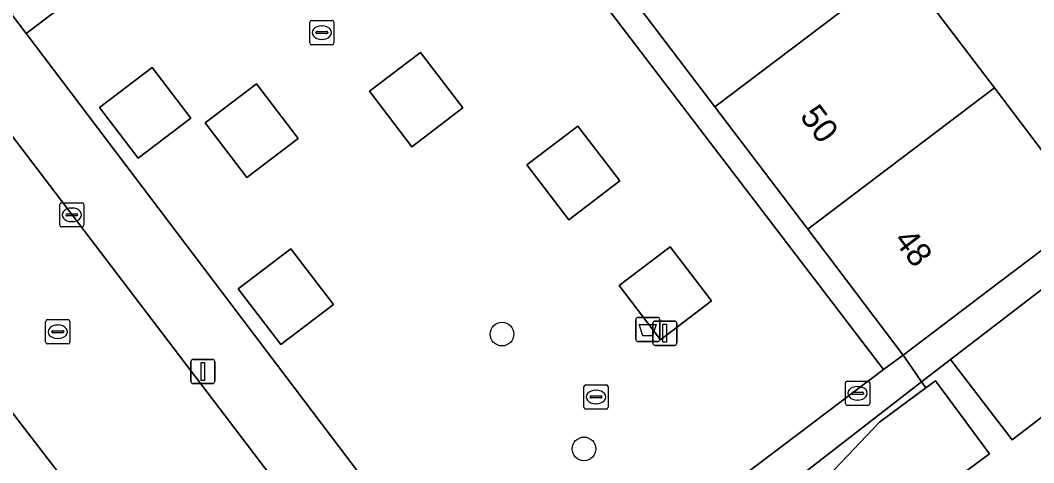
# Model space of a CAD drawing. Extents: x 160030 to 160839, y 385325 to 386450.
# Drawn here: x 160365.28 to 160407.07, y 385882.22 to 385900.48 of the extents above; entities that cross this region are included whole.
import ezdxf

# ---------------------------------------------------------------- set-up
doc = ezdxf.new("R2010")
doc.units = 0
for name, color, linetype in [('IMGEO_Afvalbak', 7, 'Continuous'), ('IMGEO_Boom', 7, 'Continuous'), ('IMGEO_Brandkraan', 7, 'Continuous'), ('IMGEO_Erf', 7, 'Continuous'), ('IMGEO_Groenvoorziening', 7, 'Continuous'), ('IMGEO_Haag', 7, 'Continuous'), ('IMGEO_Kolk', 7, 'Continuous'), ('IMGEO_Lichtmast', 7, 'Continuous'), ('IMGEO_Pand', 7, 'Continuous'), ('IMGEO_Pand_nummerreeks', 7, 'Continuous'), ('IMGEO_Rijbaan_lokaal_open', 7, 'Continuous'), ('IMGEO_Rioolput', 7, 'Continuous'), ('IMGEO_Voetpad_open', 7, 'Continuous')]:
    doc.layers.add(name, color=color, linetype=linetype)

msp = doc.modelspace()

# ---------------------------------------------------------------- linework, layer by layer
at = {"layer": 'IMGEO_Afvalbak'}
for p, q in [((160390.661, 385887.316), (160390.661, 385888.116)), ((160390.661, 385888.116), (160390.661, 385887.316)), ((160390.761, 385888.216), (160391.551, 385888.216)), ((160391.551, 385888.216), (160390.761, 385888.216)), ((160391.651, 385888.116), (160391.651, 385887.316)), ((160391.651, 385887.316), (160391.651, 385888.116)), ((160391.551, 385887.216), (160390.761, 385887.216)), ((160390.761, 385887.216), (160391.551, 385887.216))]:
    msp.add_line(p, q, dxfattribs=at)
msp.add_lwpolyline([(160390.804, 385887.93), (160391.508, 385887.93), (160391.359, 385887.46), (160390.953, 385887.46), (160390.804, 385887.93)], dxfattribs=at)
for centre, start, end in [((160390.761, 385888.116), 90, 180), ((160390.761, 385888.116), 90, 180), ((160391.551, 385888.116), 0, 90), ((160391.551, 385888.116), 360, 90), ((160390.761, 385887.316), 180, 270), ((160390.761, 385887.316), 180, 270), ((160391.551, 385887.316), 270, 0), ((160391.551, 385887.316), 270, 0)]:
    msp.add_arc(centre, 0.1, start, end, dxfattribs=at)
at = {"layer": 'IMGEO_Boom'}
for centre in [(160385.148, 385887.529), (160388.528, 385882.788)]:
    msp.add_circle(centre, 0.489, dxfattribs=at)
at = {"layer": 'IMGEO_Brandkraan'}
for p, q in [((160399.308, 385884.658), (160399.308, 385885.51)), ((160399.383, 385885.584), (160400.235, 385885.584)), ((160400.309, 385885.51), (160400.309, 385884.658)), ((160399.567, 385885.078), (160399.567, 385885.09)), ((160399.61, 385885.127), (160400.008, 385885.127)), ((160399.796, 385885.364), (160399.821, 385885.364)), ((160400.051, 385885.09), (160400.051, 385885.078)), ((160400.005, 385885.041), (160399.607, 385885.041)), ((160399.819, 385884.804), (160399.794, 385884.804)), ((160400.235, 385884.584), (160399.383, 385884.584))]:
    msp.add_line(p, q, dxfattribs=at)
for points in [[(160399.308, 385884.658), (160399.308, 385885.51)], [(160399.383, 385885.584), (160400.235, 385885.584)], [(160400.309, 385885.51), (160400.309, 385884.658)], [(160400.235, 385884.584), (160399.383, 385884.584)]]:
    msp.add_lwpolyline(points, dxfattribs=at)
for centre, radius, start, end in [((160399.385, 385885.508), 0.0765, 91.552, 178.448), ((160399.385, 385885.508), 0.0765, 91.552, 178.448), ((160400.233, 385885.508), 0.0765, 1.552, 88.448), ((160400.233, 385885.508), 0.0765, 1.552, 88.448), ((160399.607, 385885.087), 0.0403, 85.8775, 175.7526), ((160399.604, 385885.077), 0.0366, 178.938, 274.7102), ((160400.008, 385885.084), 0.043, 264.8664, 352.4533), ((160400.012, 385885.089), 0.0386, 1.7309, 96.639), ((160399.385, 385884.66), 0.0765, 181.552, 268.448), ((160399.385, 385884.66), 0.0765, 181.552, 268.448), ((160400.233, 385884.66), 0.0765, 271.552, 358.448), ((160400.233, 385884.66), 0.0765, 271.552, 358.448)]:
    msp.add_arc(centre, radius, start, end, dxfattribs=at)
for centre, major_axis, ratio, start_param, end_param in [((160399.795, 385885.084), (-0.387, 0.002), 0.722429, 4.712389, 7.853982), ((160399.82, 385885.084), (-0.39, 0.002), 0.717154, 1.570796, 4.712389)]:
    msp.add_ellipse(centre, major_axis=major_axis, ratio=ratio, start_param=start_param, end_param=end_param, dxfattribs=at)
at = {"layer": 'IMGEO_Erf'}
for points in [[(160401.62, 385902.746), (160405.452, 385897.691), (160409.39, 385892.496)], [(160422.532, 385880.746), (160427.708, 385884.68), (160420.549, 385894.165), (160418.019, 385892.326), (160417.658, 385892.822), (160414.888, 385890.806), (160412.822, 385893.524), (160410.177, 385891.493), (160412.718, 385888.179), (160410.328, 385886.346), (160406.179, 385883.163), (160403.64, 385886.473), (160402.453, 385885.553), (160402.629, 385885.313), (160403.019, 385885.601), (160405.251, 385882.583), (160402.942, 385880.875)]]:
    msp.add_lwpolyline(points, dxfattribs=at)
at = {"layer": 'IMGEO_Groenvoorziening'}
for points in [[(160381.429, 385895.26), (160383.532, 385896.866), (160381.783, 385899.157), (160379.68, 385897.551)], [(160370.15, 385894.786), (160372.322, 385896.444), (160370.723, 385898.538), (160368.551, 385896.88)], [(160374.626, 385893.991), (160376.74, 385895.605), (160375.021, 385897.857), (160372.906, 385896.243)], [(160387.905, 385892.246), (160390.005, 385893.849), (160388.274, 385896.115), (160386.174, 385894.512)], [(160376.022, 385887.092), (160378.194, 385888.751), (160376.44, 385891.049), (160374.268, 385889.39)], [(160391.68, 385887.298), (160393.78, 385888.902), (160392.077, 385891.134), (160389.977, 385889.53)]]:
    msp.add_lwpolyline(points, close=True, dxfattribs=at)
at = {"layer": 'IMGEO_Haag'}
for points in [[(160370.15, 385894.786), (160372.322, 385896.444), (160370.723, 385898.538), (160368.551, 385896.88)], [(160387.905, 385892.246), (160390.005, 385893.849), (160388.274, 385896.115), (160386.174, 385894.512)], [(160376.022, 385887.092), (160378.194, 385888.751), (160376.44, 385891.049), (160374.268, 385889.39)]]:
    msp.add_lwpolyline(points, close=True, dxfattribs=at)
at = {"layer": 'IMGEO_Kolk'}
for p, q in [((160377.217, 385899.549), (160377.217, 385900.401)), ((160377.292, 385900.475), (160378.144, 385900.475)), ((160377.705, 385900.255), (160377.73, 385900.255)), ((160378.218, 385900.401), (160378.218, 385899.549)), ((160377.476, 385899.969), (160377.476, 385899.981)), ((160377.914, 385899.932), (160377.516, 385899.932)), ((160377.519, 385900.018), (160377.917, 385900.018)), ((160377.728, 385899.695), (160377.703, 385899.695)), ((160377.96, 385899.981), (160377.96, 385899.969)), ((160378.144, 385899.475), (160377.292, 385899.475)), ((160366.908, 385892.025), (160366.908, 385892.877)), ((160366.983, 385892.951), (160367.835, 385892.951)), ((160367.396, 385892.731), (160367.421, 385892.731)), ((160367.909, 385892.877), (160367.909, 385892.025)), ((160367.167, 385892.445), (160367.167, 385892.457)), ((160367.605, 385892.408), (160367.207, 385892.408)), ((160367.21, 385892.494), (160367.608, 385892.494)), ((160367.419, 385892.171), (160367.394, 385892.171)), ((160367.651, 385892.457), (160367.651, 385892.445)), ((160367.835, 385891.951), (160366.983, 385891.951)), ((160388.523, 385884.509), (160388.523, 385885.361)), ((160388.598, 385885.435), (160389.45, 385885.435)), ((160389.011, 385885.215), (160389.036, 385885.215)), ((160389.524, 385885.361), (160389.524, 385884.509)), ((160388.782, 385884.929), (160388.782, 385884.941)), ((160389.22, 385884.892), (160388.822, 385884.892)), ((160388.825, 385884.978), (160389.223, 385884.978)), ((160389.034, 385884.655), (160389.009, 385884.655)), ((160389.266, 385884.941), (160389.266, 385884.929)), ((160389.45, 385884.435), (160388.598, 385884.435))]:
    msp.add_line(p, q, dxfattribs=at)
for points in [[(160377.217, 385899.549), (160377.217, 385900.401)], [(160377.292, 385900.475), (160378.144, 385900.475)], [(160378.218, 385900.401), (160378.218, 385899.549)], [(160378.144, 385899.475), (160377.292, 385899.475)], [(160366.908, 385892.025), (160366.908, 385892.877)], [(160366.983, 385892.951), (160367.835, 385892.951)], [(160367.909, 385892.877), (160367.909, 385892.025)], [(160367.835, 385891.951), (160366.983, 385891.951)], [(160388.523, 385884.509), (160388.523, 385885.361)], [(160388.598, 385885.435), (160389.45, 385885.435)], [(160389.524, 385885.361), (160389.524, 385884.509)], [(160389.45, 385884.435), (160388.598, 385884.435)]]:
    msp.add_lwpolyline(points, dxfattribs=at)
for centre, radius, start, end in [((160377.294, 385900.399), 0.0765, 91.552, 178.448), ((160377.294, 385900.399), 0.0765, 91.552, 178.448), ((160378.142, 385900.399), 0.0765, 1.552, 88.448), ((160378.142, 385900.399), 0.0765, 1.552, 88.448), ((160377.516, 385899.978), 0.0403, 85.8775, 175.7526), ((160377.513, 385899.968), 0.0366, 178.938, 274.7102), ((160377.917, 385899.975), 0.043, 264.8664, 352.4533), ((160377.921, 385899.98), 0.0386, 1.7309, 96.639), ((160377.294, 385899.551), 0.0765, 181.552, 268.448), ((160377.294, 385899.551), 0.0765, 181.552, 268.448), ((160378.142, 385899.551), 0.0765, 271.552, 358.448), ((160378.142, 385899.551), 0.0765, 271.552, 358.448), ((160366.985, 385892.875), 0.0765, 91.552, 178.448), ((160366.985, 385892.875), 0.0765, 91.552, 178.448), ((160367.833, 385892.875), 0.0765, 1.552, 88.448), ((160367.833, 385892.875), 0.0765, 1.552, 88.448), ((160367.207, 385892.454), 0.0403, 85.8775, 175.7526), ((160367.204, 385892.444), 0.0366, 178.938, 274.7102), ((160367.608, 385892.451), 0.043, 264.8664, 352.4533), ((160367.612, 385892.456), 0.0386, 1.7309, 96.639), ((160366.985, 385892.027), 0.0765, 181.552, 268.448), ((160366.985, 385892.027), 0.0765, 181.552, 268.448), ((160367.833, 385892.027), 0.0765, 271.552, 358.448), ((160367.833, 385892.027), 0.0765, 271.552, 358.448), ((160388.6, 385885.359), 0.0765, 91.552, 178.448), ((160388.6, 385885.359), 0.0765, 91.552, 178.448), ((160389.448, 385885.359), 0.0765, 1.552, 88.448), ((160389.448, 385885.359), 0.0765, 1.552, 88.448), ((160388.822, 385884.938), 0.0403, 85.8775, 175.7526), ((160388.819, 385884.928), 0.0366, 178.938, 274.7102), ((160389.223, 385884.935), 0.043, 264.8664, 352.4533), ((160389.227, 385884.94), 0.0386, 1.7309, 96.639), ((160388.6, 385884.511), 0.0765, 181.552, 268.448), ((160388.6, 385884.511), 0.0765, 181.552, 268.448), ((160389.448, 385884.511), 0.0765, 271.552, 358.448), ((160389.448, 385884.511), 0.0765, 271.552, 358.448)]:
    msp.add_arc(centre, radius, start, end, dxfattribs=at)
for centre, major_axis, ratio, start_param, end_param in [((160377.704, 385899.975), (-0.387, 0.002), 0.722429, 4.712389, 7.853982), ((160377.729, 385899.975), (-0.39, 0.002), 0.717154, 1.570796, 4.712389), ((160367.395, 385892.451), (-0.387, 0.002), 0.722429, 4.712389, 7.853982), ((160367.42, 385892.451), (-0.39, 0.002), 0.717154, 1.570796, 4.712389), ((160389.01, 385884.935), (-0.387, 0.002), 0.722429, 4.712389, 7.853982), ((160389.035, 385884.935), (-0.39, 0.002), 0.717154, 1.570796, 4.712389)]:
    msp.add_ellipse(centre, major_axis=major_axis, ratio=ratio, start_param=start_param, end_param=end_param, dxfattribs=at)
at = {"layer": 'IMGEO_Lichtmast'}
for p, q in [((160391.464, 385888.064), (160392.254, 385888.064)), ((160392.254, 385888.064), (160391.464, 385888.064)), ((160391.364, 385887.164), (160391.364, 385887.964)), ((160391.364, 385887.964), (160391.364, 385887.164)), ((160392.354, 385887.964), (160392.354, 385887.164)), ((160392.354, 385887.164), (160392.354, 385887.964)), ((160392.254, 385887.064), (160391.464, 385887.064)), ((160391.464, 385887.064), (160392.254, 385887.064)), ((160372.315, 385885.586), (160372.315, 385886.386)), ((160372.315, 385886.386), (160372.315, 385885.586)), ((160372.415, 385886.486), (160373.205, 385886.486)), ((160373.205, 385886.486), (160372.415, 385886.486)), ((160373.305, 385886.386), (160373.305, 385885.586)), ((160373.305, 385885.586), (160373.305, 385886.386)), ((160373.205, 385885.486), (160372.415, 385885.486)), ((160372.415, 385885.486), (160373.205, 385885.486))]:
    msp.add_line(p, q, dxfattribs=at)
for points in [[(160391.784, 385887.939), (160391.934, 385887.939), (160391.934, 385887.189), (160391.784, 385887.189), (160391.784, 385887.939)], [(160372.735, 385886.361), (160372.885, 385886.361), (160372.885, 385885.611), (160372.735, 385885.611), (160372.735, 385886.361)]]:
    msp.add_lwpolyline(points, dxfattribs=at)
for centre, start, end in [((160391.464, 385887.964), 90, 180), ((160391.464, 385887.964), 90, 180), ((160392.254, 385887.964), 0, 90), ((160392.254, 385887.964), 360, 90), ((160391.464, 385887.164), 180, 270), ((160391.464, 385887.164), 180, 270), ((160392.254, 385887.164), 270, 0), ((160392.254, 385887.164), 270, 0), ((160372.415, 385886.386), 90, 180), ((160372.415, 385886.386), 90, 180), ((160373.205, 385886.386), 0, 90), ((160373.205, 385886.386), 360, 90), ((160372.415, 385885.586), 180, 270), ((160372.415, 385885.586), 180, 270), ((160373.205, 385885.586), 270, 0), ((160373.205, 385885.586), 270, 0)]:
    msp.add_arc(centre, 0.1, start, end, dxfattribs=at)
at = {"layer": 'IMGEO_Pand'}
for points in [[(160393.926, 385896.913), (160401.62, 385902.746), (160397.789, 385907.799), (160390.095, 385901.968)], [(160397.758, 385891.858), (160405.452, 385897.691), (160401.62, 385902.746), (160393.926, 385896.913)], [(160401.696, 385886.664), (160405.681, 385889.685), (160409.39, 385892.496), (160405.452, 385897.691), (160397.758, 385891.858)], [(160407.482, 385889.423), (160403.64, 385886.473), (160406.179, 385883.163), (160410.328, 385886.346), (160410.047, 385886.716), (160410.244, 385886.865), (160409.079, 385888.405), (160408.553, 385888.007)], [(160402.629, 385885.313), (160400.71, 385883.893), (160397.798, 385880.825), (160396.387, 385879.755), (160392.393, 385877.751), (160395.618, 385873.761), (160396.255, 385874.245), (160400.925, 385877.803), (160403.668, 385879.893), (160402.942, 385880.875), (160405.251, 385882.583), (160403.019, 385885.601)]]:
    msp.add_lwpolyline(points, close=True, dxfattribs=at)
at = {"layer": 'IMGEO_Rijbaan_lokaal_open'}
for points in [[(160383.666, 385871.067), (160380.955, 385874.652), (160362.982, 385898.266), (160354.228, 385909.797), (160352.016, 385912.709), (160349.048, 385916.619), (160337.988, 385931.186)], [(160332.303, 385927.233), (160345.107, 385910.299), (160358.716, 385892.358), (160358.891, 385892.166), (160368.75, 385879.341), (160369.011, 385878.899), (160390.932, 385850.046), (160400.824, 385837.058), (160410.888, 385823.854), (160427.481, 385801.96), (160433.017, 385806.06), (160432.182, 385807.154), (160431.721, 385807.759), (160424.163, 385817.668), (160408.384, 385838.431), (160407.664, 385839.378)], [(160369.011, 385878.899), (160368.75, 385879.341), (160358.891, 385892.166), (160358.716, 385892.358)]]:
    msp.add_lwpolyline(points, dxfattribs=at)
at = {"layer": 'IMGEO_Rioolput'}
for p, q in [((160366.329, 385887.198), (160366.329, 385888.05)), ((160366.404, 385888.124), (160367.256, 385888.124)), ((160367.33, 385888.05), (160367.33, 385887.198)), ((160366.588, 385887.618), (160366.588, 385887.63)), ((160367.026, 385887.581), (160366.628, 385887.581)), ((160366.631, 385887.667), (160367.029, 385887.667)), ((160366.817, 385887.904), (160366.842, 385887.904)), ((160367.072, 385887.63), (160367.072, 385887.618)), ((160366.84, 385887.344), (160366.815, 385887.344)), ((160367.256, 385887.124), (160366.404, 385887.124))]:
    msp.add_line(p, q, dxfattribs=at)
for points in [[(160366.329, 385887.198), (160366.329, 385888.05)], [(160366.404, 385888.124), (160367.256, 385888.124)], [(160367.33, 385888.05), (160367.33, 385887.198)], [(160367.256, 385887.124), (160366.404, 385887.124)]]:
    msp.add_lwpolyline(points, dxfattribs=at)
for centre, radius, start, end in [((160366.406, 385888.048), 0.0765, 91.552, 178.448), ((160366.406, 385888.048), 0.0765, 91.552, 178.448), ((160367.254, 385888.048), 0.0765, 1.552, 88.448), ((160367.254, 385888.048), 0.0765, 1.552, 88.448), ((160366.628, 385887.627), 0.0403, 85.8775, 175.7526), ((160366.625, 385887.617), 0.0366, 178.938, 274.7102), ((160367.029, 385887.624), 0.043, 264.8664, 352.4533), ((160367.033, 385887.629), 0.0386, 1.7309, 96.639), ((160366.406, 385887.2), 0.0765, 181.552, 268.448), ((160366.406, 385887.2), 0.0765, 181.552, 268.448), ((160367.254, 385887.2), 0.0765, 271.552, 358.448), ((160367.254, 385887.2), 0.0765, 271.552, 358.448)]:
    msp.add_arc(centre, radius, start, end, dxfattribs=at)
for centre, major_axis, ratio, start_param, end_param in [((160366.816, 385887.624), (-0.387, 0.002), 0.722429, 4.712389, 7.853982), ((160366.841, 385887.624), (-0.39, 0.002), 0.717154, 1.570796, 4.712389)]:
    msp.add_ellipse(centre, major_axis=major_axis, ratio=ratio, start_param=start_param, end_param=end_param, dxfattribs=at)
at = {"layer": 'IMGEO_Voetpad_open'}
for points in [[(160393.926, 385896.913), (160390.095, 385901.968), (160386.264, 385907.021), (160382.327, 385912.215), (160381.498, 385913.249), (160380.741, 385914.248), (160379.59, 385913.376), (160380.32, 385912.412), (160375.161, 385908.502), (160370.121, 385904.681), (160364.917, 385900.736), (160365.521, 385899.939), (160381.217, 385911.837), (160400.882, 385886.071), (160401.696, 385886.664), (160397.758, 385891.858)], [(160381.217, 385911.837), (160365.521, 385899.939), (160385.064, 385874.105), (160385.912, 385874.747), (160391.48, 385878.959), (160400.882, 385886.071)], [(160381.429, 385895.26), (160379.68, 385897.551), (160381.783, 385899.157), (160383.532, 385896.866)], [(160370.15, 385894.786), (160368.551, 385896.88), (160370.723, 385898.538), (160372.322, 385896.444)], [(160374.626, 385893.991), (160372.906, 385896.243), (160375.021, 385897.857), (160376.74, 385895.605)], [(160386.174, 385894.512), (160388.274, 385896.115), (160390.005, 385893.849), (160387.905, 385892.246)], [(160378.194, 385888.751), (160376.022, 385887.092), (160374.268, 385889.39), (160376.44, 385891.049)], [(160389.977, 385889.53), (160392.077, 385891.134), (160393.78, 385888.902), (160391.68, 385887.298)], [(160402.453, 385885.553), (160402.036, 385886.165), (160401.696, 385886.664), (160400.882, 385886.071), (160391.48, 385878.959), (160392.393, 385877.751)], [(160402.629, 385885.313), (160402.453, 385885.553), (160392.393, 385877.751), (160396.387, 385879.755), (160397.798, 385880.825), (160400.71, 385883.893)]]:
    msp.add_lwpolyline(points, close=True, dxfattribs=at)
for points in [[(160365.521, 385899.939), (160364.917, 385900.736), (160359.827, 385907.451), (160360.117, 385907.671), (160357.043, 385911.716), (160356.752, 385912.099), (160355.051, 385910.814), (160355.197, 385910.555), (160354.228, 385909.797), (160362.982, 385898.266), (160380.955, 385874.652), (160383.666, 385871.067)], [(160401.962, 385849.88), (160401.405, 385854.756), (160390.073, 385869.535), (160386.846, 385873.577), (160385.912, 385874.747), (160385.064, 385874.105), (160365.521, 385899.939)], [(160409.39, 385892.496), (160405.681, 385889.685), (160401.696, 385886.664), (160402.036, 385886.165), (160402.453, 385885.553), (160403.64, 385886.473), (160407.482, 385889.423)]]:
    msp.add_lwpolyline(points, dxfattribs=at)

# ---------------------------------------------------------------- texts
at = {"layer": 'IMGEO_Pand_nummerreeks'}
for s, p in [('50', (160397.396, 385896.508)), ('48', (160401.27, 385891.398))]:
    msp.add_text(s, height=1, rotation=307.164, dxfattribs=at).set_placement(p)

doc.saveas('drawing.dxf')
